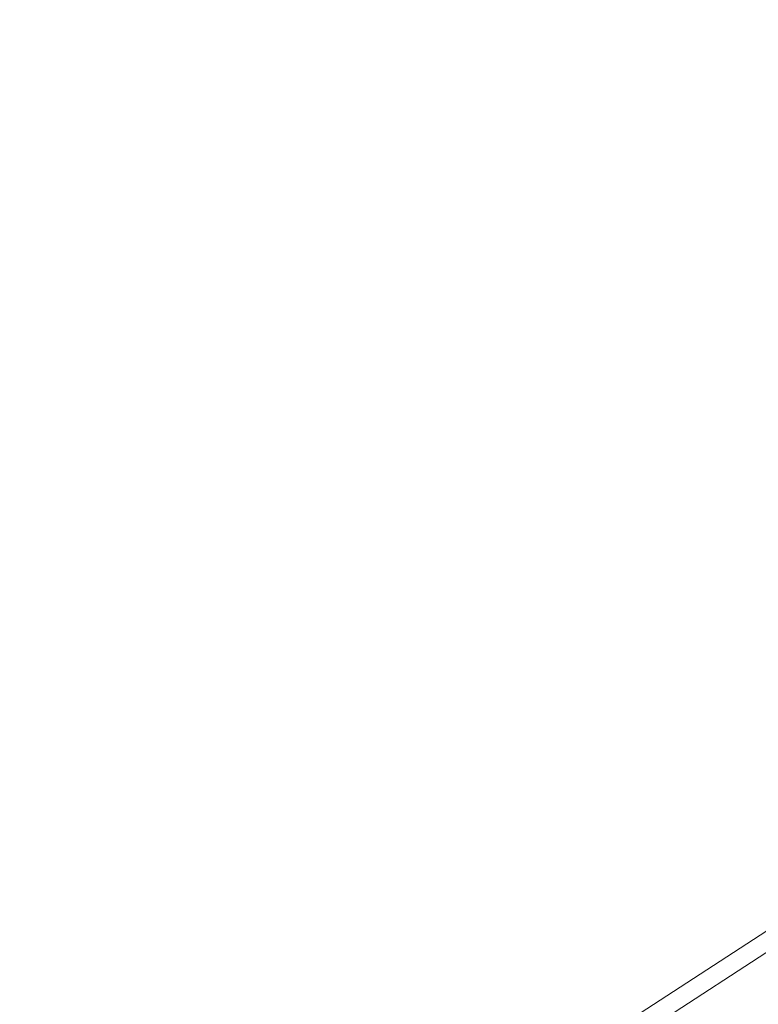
# Model space of a CAD drawing. Header units: metres. Extents: x 163628 to 167855, y 402678 to 405435.
# Tile 519 of 656: x 167396.255 to 167397.13, y 404865.404 to 404866.571. Entities that reach past the tile are written whole.
import ezdxf

# ---------------------------------------------------------------- set-up
doc = ezdxf.new("R2010")
doc.units = ezdxf.units.M
doc.linetypes.add('X-CA190022.004-UO-DWM_Snelfietsroute$0$VH-OPSLUITBAND_80X200', pattern=[14, 8, -2, 2, -2])
for name, color, linetype, lineweight in [('X-CA190022.004-UO-BGT_Ondergrond$0$GE_201_SHDHek_Lijn_GEM', 253, 'X-CA190022.004-UO-BGT_Ondergrond$0$Hekwerk', 9), ('X-CA190022.004-UO-BGT_Ondergrond$0$GE_401_OTDErf_Vlak_GEM', 253, 'Continuous', 9), ('X-CA190022.004-UO-BGT_Ondergrond$0$GE_479_BTDGroenvoorziening_grasenkruida_GEM', 253, 'Continuous', 9), ('X-CA190022.004-UO-DWM_Snelfietsroute$0$N-WE-VH-KANTOPSLUITING_ACHTERKANTBAND-G', 125, 'Continuous', 25), ('X-CA190022.004-UO-DWM_Snelfietsroute$0$N-WE-VH-KANTOPSLUITING_OPSLUITBAND_80X200-G', 125, 'X-CA190022.004-UO-DWM_Snelfietsroute$0$VH-OPSLUITBAND_80X200', 25), ('X-CA190022.004-UO-KAD_Percelen$0$B-WE-KG-GRENS_PERCEEL-GV', 150, 'Continuous', 9)]:
    doc.layers.add(name, color=color, linetype=linetype, lineweight=lineweight)
doc.linetypes.add('X-CA190022.004-UO-BGT_Ondergrond$0$Hekwerk', pattern='A,5,-1.5,[2,dgnlstyle-Veghel.shx,S=0.007937,R=0,X=0,Y=0],-1.5', length=8)

msp = doc.modelspace()

# ---------------------------------------------------------------- linework, layer by layer
at = {"layer": 'X-CA190022.004-UO-BGT_Ondergrond$0$GE_201_SHDHek_Lijn_GEM'}
msp.add_line((167404.185, 404870.05), (167386.457, 404858.513), dxfattribs=at)
at = {"layer": 'X-CA190022.004-UO-BGT_Ondergrond$0$GE_401_OTDErf_Vlak_GEM', "flags": 128}
msp.add_lwpolyline([(167400.133, 404929.779), (167399.078, 404915.725), (167398.959, 404906.913), (167399.061, 404897.697), (167398.739, 404883.182), (167399.417, 404876.868), (167400.885, 404874.795), (167402.566, 404873.189), (167404.019, 404872.416), (167404.185, 404870.05), (167386.457, 404858.513), (167385.635, 404857.979), (167382.913, 404856.207), (167381.541, 404855.42), (167380.788, 404854.987), (167368.252, 404847.792)], dxfattribs=at)
at = {"layer": 'X-CA190022.004-UO-BGT_Ondergrond$0$GE_479_BTDGroenvoorziening_grasenkruida_GEM', "flags": 128}
msp.add_lwpolyline([(167398.04, 404863.177), (167388.203, 404857.52), (167387.316, 404857.01), (167386.457, 404858.513), (167404.185, 404870.05), (167404.019, 404872.416), (167404.15, 404872.347), (167405.442, 404871.835), (167408.223, 404871.146), (167411.392, 404872.393), (167413.819, 404874.138), (167415.221, 404876.379), (167415.156, 404880.274), (167414.836, 404885.141), (167414.618, 404889.075), (167414.781, 404894.281), (167415.895, 404899.11), (167418.121, 404903.623), (167421.793, 404909.346), (167425.691, 404914.648), (167430.241, 404920.627), (167433.288, 404926.385), (167435.746, 404932.159)], dxfattribs=at)
at = {"layer": 'X-CA190022.004-UO-DWM_Snelfietsroute$0$N-WE-VH-KANTOPSLUITING_ACHTERKANTBAND-G', "ltscale": 0.2, "flags": 128}
msp.add_lwpolyline([(167393.9345, 404861.5344, 0.023806), (167401.6389, 404866.5106, 0.023806)], format="xyb", dxfattribs=at)
at = {"layer": 'X-CA190022.004-UO-DWM_Snelfietsroute$0$N-WE-VH-KANTOPSLUITING_OPSLUITBAND_80X200-G', "ltscale": 0.2, "flags": 128}
msp.add_lwpolyline([(167393.9746, 404861.4652, 0.023806), (167401.6854, 404866.4455, 0.023806)], format="xyb", dxfattribs=at)
at = {"layer": 'X-CA190022.004-UO-KAD_Percelen$0$B-WE-KG-GRENS_PERCEEL-GV', "flags": 128}
msp.add_lwpolyline([(167404.164, 404870.058), (167402.938, 404884.378), (167402.376, 404891.512), (167401.896, 404898.663), (167369.951, 404883.844), (167373.073, 404877.13), (167382.833, 404856.187)], close=True, dxfattribs=at)
msp.add_lwpolyline([(167351.109, 404832.026), (167388.083, 404853.445), (167404.654, 404864.349), (167413.139, 404869.932), (167419.395, 404873.889), (167419.331, 404879.921), (167404.164, 404870.058), (167382.833, 404856.187), (167374.007, 404851.05), (167366.213, 404846.514)], dxfattribs=at)

doc.saveas('drawing.dxf')
